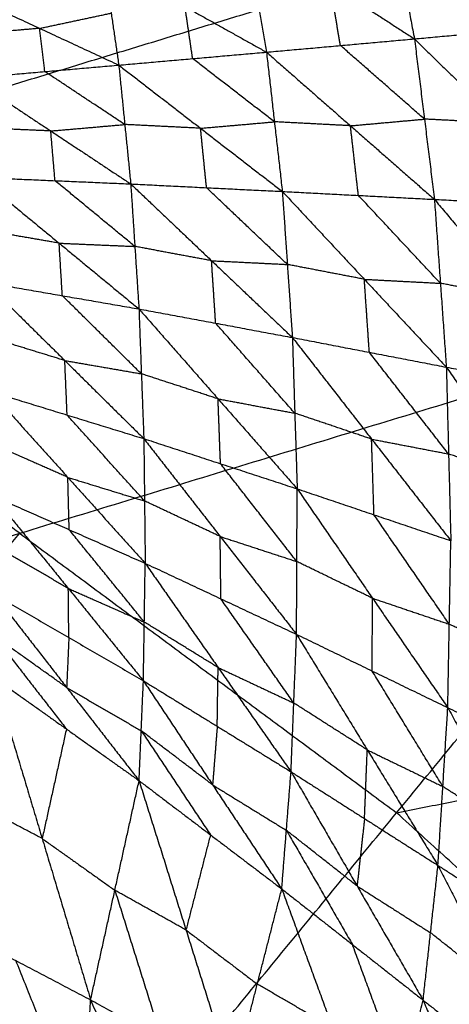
# Model space of a CAD drawing. Header units: millimetres. Extents: x -106 to 110, y -96 to 120.
# Tile 809 of 1020: x 39.58 to 42.23, y 59.62 to 65.69. Entities that reach past the tile are written whole.
import ezdxf

# ---------------------------------------------------------------- set-up
doc = ezdxf.new("R2010")
doc.units = ezdxf.units.MM
doc.header["$MEASUREMENT"] = 0
doc.layers.add('Default', color=7, linetype='Continuous', true_color=0x000000)

msp = doc.modelspace()

# ---------------------------------------------------------------- linework, layer by layer
at = {"layer": 'Default'}
for points in [[(39.2585, 67.9872, 4.1879), (41.9144, 66.0175, 4.1879), (44.5703, 64.0477, 4.1879)], [(41.8476, 66.4514, -0.0959), (41.9318, 66.0133, -0.3832), (42.016, 65.5752, -0.6705)], [(41.8476, 66.4514, -0.0959), (42.3871, 66.0553, -0.4372), (42.9266, 65.6592, -0.7786)], [(40.9734, 66.2499, -0.0562), (41.0383, 65.8716, -0.3097), (41.1033, 65.4932, -0.5633)], [(40.9734, 66.2499, -0.0562), (41.4947, 65.9125, -0.3633), (42.016, 65.5752, -0.6705)], [(36.9252, 64.4953, 4.07), (39.4198, 65.2564, 4.1289), (41.9144, 66.0175, 4.1879)], [(40.0982, 66.0548, -0.0169), (40.1453, 65.734, -0.2386), (40.1924, 65.4133, -0.4603)], [(40.0982, 66.0548, -0.0169), (40.6007, 65.774, -0.2901), (41.1033, 65.4932, -0.5633)], [(41.5596, 65.5342, -0.6169), (41.5271, 65.7234, -0.4901), (41.4947, 65.9125, -0.3633)], [(39.2164, 65.8668, 0.0206), (39.7044, 65.6401, -0.2199), (40.1924, 65.4133, -0.4603)], [(39.7044, 65.6401, -0.2199), (39.9248, 65.687, -0.2293), (40.1453, 65.734, -0.2386)], [(40.6478, 65.4533, -0.5118), (40.6243, 65.6136, -0.401), (40.6007, 65.774, -0.2901)], [(42.016, 65.5752, -0.6705), (42.4713, 65.6172, -0.7245), (42.9266, 65.6592, -0.7786)], [(39.7044, 65.6401, -0.2199), (39.4763, 65.6202, -0.1957), (39.2481, 65.6004, -0.1715)], [(39.7361, 65.3736, -0.412), (39.7203, 65.5068, -0.3159), (39.7044, 65.6401, -0.2199)], [(41.1033, 65.4932, -0.5633), (41.5596, 65.5342, -0.6169), (42.016, 65.5752, -0.6705)], [(42.0776, 65.0801, -0.8445), (41.8186, 65.3072, -0.7307), (41.5596, 65.5342, -0.6169)], [(42.016, 65.5752, -0.6705), (42.0776, 65.0801, -0.8445), (42.1392, 64.5851, -1.0186)], [(42.016, 65.5752, -0.6705), (42.5463, 65.0564, -0.9202), (43.0766, 64.5376, -1.1699)], [(40.1924, 65.4133, -0.4603), (40.6478, 65.4533, -0.5118), (41.1033, 65.4932, -0.5633)], [(41.1033, 65.4932, -0.5633), (41.1521, 65.0636, -0.7167), (41.201, 64.634, -0.87)], [(41.1033, 65.4932, -0.5633), (41.6212, 65.0392, -0.791), (42.1392, 64.5851, -1.0186)], [(39.2799, 65.3339, -0.3637), (39.7361, 65.3736, -0.412), (40.1924, 65.4133, -0.4603)], [(40.1924, 65.4133, -0.4603), (40.2292, 65.0468, -0.5943), (40.266, 64.6804, -0.7282)], [(40.1924, 65.4133, -0.4603), (40.6967, 65.0237, -0.6652), (41.201, 64.634, -0.87)], [(41.1521, 65.0636, -0.7167), (40.9, 65.2584, -0.6142), (40.6478, 65.4533, -0.5118)], [(40.2292, 65.0468, -0.5943), (39.9827, 65.2102, -0.5032), (39.7361, 65.3736, -0.412)], [(39.2799, 65.3339, -0.3637), (39.773, 65.0071, -0.546), (40.266, 64.6804, -0.7282)], [(39.773, 65.0071, -0.546), (40.0011, 65.027, -0.5701), (40.2292, 65.0468, -0.5943)], [(40.6967, 65.0237, -0.6652), (40.463, 65.0352, -0.6297), (40.2292, 65.0468, -0.5943)], [(40.6967, 65.0237, -0.6652), (40.9244, 65.0436, -0.6909), (41.1521, 65.0636, -0.7167)], [(41.6212, 65.0392, -0.791), (41.3867, 65.0514, -0.7538), (41.1521, 65.0636, -0.7167)], [(41.6212, 65.0392, -0.791), (41.8494, 65.0596, -0.8178), (42.0776, 65.0801, -0.8445)], [(42.5463, 65.0564, -0.9202), (42.3119, 65.0683, -0.8824), (42.0776, 65.0801, -0.8445)], [(39.773, 65.0071, -0.546), (39.5395, 65.0172, -0.5128), (39.3061, 65.0272, -0.4797)], [(39.7992, 64.7005, -0.6619), (39.7861, 64.8538, -0.6039), (39.773, 65.0071, -0.546)], [(40.7335, 64.6572, -0.7991), (40.7151, 64.8404, -0.7322), (40.6967, 65.0237, -0.6652)], [(41.6701, 64.6095, -0.9443), (41.6457, 64.8243, -0.8676), (41.6212, 65.0392, -0.791)], [(39.3323, 64.7206, -0.5956), (39.7992, 64.7005, -0.6619), (40.266, 64.6804, -0.7282)], [(39.3323, 64.7206, -0.5956), (39.8244, 64.315, -0.7057), (40.3166, 63.9093, -0.8158)], [(40.2913, 64.2949, -0.772), (40.0452, 64.4977, -0.717), (39.7992, 64.7005, -0.6619)], [(40.266, 64.6804, -0.7282), (40.2913, 64.2949, -0.772), (40.3166, 63.9093, -0.8158)], [(40.266, 64.6804, -0.7282), (40.7335, 64.6572, -0.7991), (41.201, 64.634, -0.87)], [(40.266, 64.6804, -0.7282), (40.7645, 64.2068, -0.8504), (41.263, 63.7333, -0.9725)], [(41.232, 64.1837, -0.9213), (40.9828, 64.4204, -0.8602), (40.7335, 64.6572, -0.7991)], [(41.201, 64.634, -0.87), (41.232, 64.1837, -0.9213), (41.263, 63.7333, -0.9725)], [(41.201, 64.634, -0.87), (41.6701, 64.6095, -0.9443), (42.1392, 64.5851, -1.0186)], [(41.201, 64.634, -0.87), (41.7068, 64.0922, -1.0036), (42.2126, 63.5503, -1.1372)], [(42.1759, 64.0677, -1.0779), (41.923, 64.3386, -1.0111), (41.6701, 64.6095, -0.9443)], [(42.1392, 64.5851, -1.0186), (42.1759, 64.0677, -1.0779), (42.2126, 63.5503, -1.1372)], [(42.1392, 64.5851, -1.0186), (42.6079, 64.5613, -1.0942), (43.0766, 64.5376, -1.1699)], [(42.1392, 64.5851, -1.0186), (42.6506, 63.9765, -1.162), (43.162, 63.368, -1.3054)], [(39.5811, 62.5255, 4.07), (38.2532, 63.5104, 4.07), (36.9252, 64.4953, 4.07)], [(39.8244, 64.315, -0.7057), (39.5883, 64.3558, -0.6692), (39.3521, 64.3967, -0.6327)], [(39.8442, 63.9911, -0.7428), (39.8343, 64.153, -0.7243), (39.8244, 64.315, -0.7057)], [(39.8244, 64.315, -0.7057), (40.0579, 64.3049, -0.7389), (40.2913, 64.2949, -0.772)], [(40.7645, 64.2068, -0.8504), (40.5279, 64.2508, -0.8112), (40.2913, 64.2949, -0.772)], [(40.7898, 63.8213, -0.8942), (40.7772, 64.0141, -0.8723), (40.7645, 64.2068, -0.8504)], [(40.7645, 64.2068, -0.8504), (40.9983, 64.1952, -0.8858), (41.232, 64.1837, -0.9213)], [(41.7068, 64.0922, -1.0036), (41.4694, 64.1379, -0.9625), (41.232, 64.1837, -0.9213)], [(41.7378, 63.6418, -1.0549), (41.7223, 63.867, -1.0293), (41.7068, 64.0922, -1.0036)], [(41.7068, 64.0922, -1.0036), (41.9414, 64.0799, -1.0408), (42.1759, 64.0677, -1.0779)], [(34.592, 61.0034, 3.952), (39.5811, 62.5255, 4.07), (44.5703, 64.0477, 4.1879)], [(39.2418, 57.5549, 3.952), (41.906, 60.8013, 4.07), (44.5703, 64.0477, 4.1879)], [(39.3718, 64.0729, -0.6697), (39.8442, 63.9911, -0.7428), (40.3166, 63.9093, -0.8158)], [(39.3718, 64.0729, -0.6697), (39.8593, 63.5911, -0.7157), (40.3467, 63.1093, -0.7618)], [(42.6506, 63.9765, -1.162), (42.4133, 64.0221, -1.12), (42.1759, 64.0677, -1.0779)], [(40.3316, 63.5093, -0.7888), (40.0879, 63.7502, -0.7658), (39.8442, 63.9911, -0.7428)], [(40.3166, 63.9093, -0.8158), (40.3316, 63.5093, -0.7888), (40.3467, 63.1093, -0.7618)], [(40.3166, 63.9093, -0.8158), (40.7898, 63.8213, -0.8942), (41.263, 63.7333, -0.9725)], [(40.3166, 63.9093, -0.8158), (40.8046, 63.3546, -0.8646), (41.2926, 62.7998, -0.9134)], [(41.2778, 63.2665, -0.943), (41.0338, 63.5439, -0.9186), (40.7898, 63.8213, -0.8942)], [(39.8593, 63.5911, -0.7157), (39.6228, 63.6639, -0.6804), (39.3864, 63.7367, -0.6451)], [(41.263, 63.7333, -0.9725), (41.2778, 63.2665, -0.943), (41.2926, 62.7998, -0.9134)], [(41.263, 63.7333, -0.9725), (41.7378, 63.6418, -1.0549), (42.2126, 63.5503, -1.1372)], [(41.263, 63.7333, -0.9725), (41.7516, 63.1063, -1.0228), (42.2403, 62.4794, -1.0731)], [(39.8738, 63.2549, -0.6912), (39.8666, 63.423, -0.7035), (39.8593, 63.5911, -0.7157)], [(39.8593, 63.5911, -0.7157), (40.0955, 63.5502, -0.7523), (40.3316, 63.5093, -0.7888)], [(42.2264, 63.0149, -1.1052), (41.9821, 63.3283, -1.08), (41.7378, 63.6418, -1.0549)], [(42.2126, 63.5503, -1.1372), (42.2264, 63.0149, -1.1052), (42.2403, 62.4794, -1.0731)], [(42.2126, 63.5503, -1.1372), (42.6873, 63.4592, -1.2213), (43.162, 63.368, -1.3054)], [(42.2126, 63.5503, -1.1372), (42.7, 62.8546, -1.1868), (43.1874, 62.159, -1.2364)], [(40.8046, 63.3546, -0.8646), (40.5681, 63.4319, -0.8267), (40.3316, 63.5093, -0.7888)], [(39.4009, 63.4005, -0.6206), (39.8738, 63.2549, -0.6912), (40.3467, 63.1093, -0.7618)], [(39.4009, 63.4005, -0.6206), (39.8781, 62.8703, -0.5818), (40.3553, 62.3401, -0.543)], [(40.8197, 62.9546, -0.8376), (40.8121, 63.1546, -0.8511), (40.8046, 63.3546, -0.8646)], [(40.8046, 63.3546, -0.8646), (41.0412, 63.3106, -0.9038), (41.2778, 63.2665, -0.943)], [(40.351, 62.7247, -0.6524), (40.1124, 62.9898, -0.6718), (39.8738, 63.2549, -0.6912)], [(41.7516, 63.1063, -1.0228), (41.5147, 63.1864, -0.9829), (41.2778, 63.2665, -0.943)], [(40.3467, 63.1093, -0.7618), (40.351, 62.7247, -0.6524), (40.3553, 62.3401, -0.543)], [(40.3467, 63.1093, -0.7618), (40.8178, 62.5057, -0.7143), (41.2888, 61.9021, -0.6668)], [(40.3467, 63.1093, -0.7618), (40.8197, 62.9546, -0.8376), (41.2926, 62.7998, -0.9134)], [(41.7664, 62.6396, -0.9933), (41.759, 62.873, -1.008), (41.7516, 63.1063, -1.0228)], [(41.7516, 63.1063, -1.0228), (41.989, 63.0606, -1.064), (42.2264, 63.0149, -1.1052)], [(39.8781, 62.8703, -0.5818), (39.6437, 62.974, -0.553), (39.4094, 63.0777, -0.5241)], [(42.7, 62.8546, -1.1868), (42.4632, 62.9347, -1.146), (42.2264, 63.0149, -1.1052)], [(41.2907, 62.3509, -0.7901), (41.0552, 62.6527, -0.8139), (40.8197, 62.9546, -0.8376)], [(39.8866, 62.5476, -0.4853), (39.8823, 62.7089, -0.5336), (39.8781, 62.8703, -0.5818)], [(39.8781, 62.8703, -0.5818), (40.1145, 62.7975, -0.6171), (40.351, 62.7247, -0.6524)], [(41.2888, 61.9021, -0.6668), (41.2907, 62.3509, -0.7901), (41.2926, 62.7998, -0.9134)], [(41.2926, 62.7998, -0.9134), (41.7572, 62.1248, -0.8554), (42.2217, 61.4498, -0.7974)], [(41.2926, 62.7998, -0.9134), (41.7664, 62.6396, -0.9933), (42.2403, 62.4794, -1.0731)], [(39.4179, 62.755, -0.4277), (39.881, 62.1852, -0.2914), (40.3442, 61.6154, -0.1551)], [(39.4179, 62.755, -0.4277), (39.8866, 62.5476, -0.4853), (40.3553, 62.3401, -0.543)], [(40.8178, 62.5057, -0.7143), (40.5844, 62.6152, -0.6833), (40.351, 62.7247, -0.6524)], [(42.231, 61.9646, -0.9352), (41.9987, 62.3021, -0.9642), (41.7664, 62.6396, -0.9933)], [(36.9169, 59.2791, 3.952), (38.249, 60.9023, 4.011), (39.5811, 62.5255, 4.07)], [(39.5811, 62.5255, 4.07), (40.7436, 61.6634, 4.07), (41.906, 60.8013, 4.07)], [(40.3498, 61.9777, -0.349), (40.1182, 62.2627, -0.4172), (39.8866, 62.5476, -0.4853)], [(40.8221, 62.1211, -0.6049), (40.8199, 62.3134, -0.6596), (40.8178, 62.5057, -0.7143)], [(40.8178, 62.5057, -0.7143), (41.0543, 62.4283, -0.7522), (41.2907, 62.3509, -0.7901)], [(39.881, 62.1852, -0.2914), (39.651, 62.3186, -0.2748), (39.4209, 62.452, -0.2582)], [(42.2217, 61.4498, -0.7974), (42.231, 61.9646, -0.9352), (42.2403, 62.4794, -1.0731)], [(40.3442, 61.6154, -0.1551), (40.3498, 61.9777, -0.349), (40.3553, 62.3401, -0.543)], [(40.3553, 62.3401, -0.543), (40.805, 61.6973, -0.3848), (41.2547, 61.0544, -0.2267)], [(40.3553, 62.3401, -0.543), (40.8221, 62.1211, -0.6049), (41.2888, 61.9021, -0.6668)], [(41.7572, 62.1248, -0.8554), (41.5239, 62.2379, -0.8228), (41.2907, 62.3509, -0.7901)], [(39.424, 62.1491, -0.0887), (39.8708, 61.5743, 0.1323), (40.3176, 60.9994, 0.3533)], [(39.424, 62.1491, -0.0887), (39.8841, 61.8822, -0.1219), (40.3442, 61.6154, -0.1551)], [(39.8841, 61.8822, -0.1219), (39.8826, 62.0337, -0.2067), (39.881, 62.1852, -0.2914)], [(39.881, 62.1852, -0.2914), (40.1154, 62.0815, -0.3202), (40.3498, 61.9777, -0.349)], [(41.2718, 61.4782, -0.4468), (41.0469, 61.7997, -0.5258), (40.8221, 62.1211, -0.6049)], [(41.7553, 61.6759, -0.7321), (41.7562, 61.9004, -0.7938), (41.7572, 62.1248, -0.8554)], [(41.7572, 62.1248, -0.8554), (41.9941, 62.0447, -0.8953), (42.231, 61.9646, -0.9352)], [(40.805, 61.6973, -0.3848), (40.5774, 61.8375, -0.3669), (40.3498, 61.9777, -0.349)], [(42.6967, 61.7381, -1.002), (42.4638, 61.8514, -0.9686), (42.231, 61.9646, -0.9352)], [(39.4225, 61.8931, 0.1315), (39.6459, 61.6057, 0.242), (39.8693, 61.3183, 0.3525)], [(39.8708, 61.5743, 0.1323), (39.6466, 61.7337, 0.1319), (39.4225, 61.8931, 0.1315)], [(41.2547, 61.0544, -0.2267), (41.2718, 61.4782, -0.4468), (41.2888, 61.9021, -0.6668)], [(41.2888, 61.9021, -0.6668), (41.725, 61.1894, -0.4845), (42.1612, 60.4767, -0.3022)], [(41.2888, 61.9021, -0.6668), (41.7553, 61.6759, -0.7321), (42.2217, 61.4498, -0.7974)], [(39.8841, 61.8822, -0.1219), (39.8775, 61.7282, 0.0052), (39.8708, 61.5743, 0.1323)], [(41.906, 60.8013, 4.07), (44.4632, 61.3142, 4.1289), (47.0203, 61.8271, 4.1879)], [(40.7995, 61.3349, -0.1909), (40.8022, 61.5161, -0.2879), (40.805, 61.6973, -0.3848)], [(40.805, 61.6973, -0.3848), (41.0384, 61.5878, -0.4158), (41.2718, 61.4782, -0.4468)], [(42.1914, 60.9632, -0.5498), (41.9733, 61.3196, -0.6409), (41.7553, 61.6759, -0.7321)], [(39.4209, 61.6371, 0.3518), (39.7198, 60.6425, -0.2573), (40.0186, 59.6479, -0.8664)], [(39.4209, 61.6371, 0.3518), (39.8693, 61.3183, 0.3525), (40.3176, 60.9994, 0.3533)], [(40.3176, 60.9994, 0.3533), (40.3309, 61.3074, 0.0991), (40.3442, 61.6154, -0.1551)], [(40.3442, 61.6154, -0.1551), (40.7709, 60.9736, 0.0996), (41.1976, 60.3318, 0.3543)], [(40.3442, 61.6154, -0.1551), (40.7995, 61.3349, -0.1909), (41.2547, 61.0544, -0.2267)], [(39.8708, 61.5743, 0.1323), (40.1009, 61.4408, 0.1157), (40.3309, 61.3074, 0.0991)], [(41.725, 61.1894, -0.4845), (41.4984, 61.3338, -0.4656), (41.2718, 61.4782, -0.4468)], [(42.1612, 60.4767, -0.3022), (42.1914, 60.9632, -0.5498), (42.2217, 61.4498, -0.7974)], [(42.2217, 61.4498, -0.7974), (42.6433, 60.6739, -0.5883), (43.0648, 59.898, -0.3793)], [(42.2217, 61.4498, -0.7974), (42.6874, 61.2233, -0.8642), (43.1532, 60.9969, -0.931)], [(39.8693, 61.3183, 0.3525), (39.7945, 60.9804, 0.0476), (39.7198, 60.6425, -0.2573)], [(40.3309, 61.3074, 0.0991), (40.5443, 60.9865, 0.2264), (40.7576, 60.6656, 0.3538)], [(40.7709, 60.9736, 0.0996), (40.5509, 61.1405, 0.0994), (40.3309, 61.3074, 0.0991)], [(40.7995, 61.3349, -0.1909), (40.7852, 61.1542, -0.0456), (40.7709, 60.9736, 0.0996)], [(41.708, 60.7656, -0.2644), (41.7165, 60.9775, -0.3745), (41.725, 61.1894, -0.4845)], [(41.725, 61.1894, -0.4845), (41.9582, 61.0763, -0.5171), (42.1914, 60.9632, -0.5498)], [(41.1976, 60.3318, 0.3543), (41.2262, 60.6931, 0.0638), (41.2547, 61.0544, -0.2267)], [(41.2547, 61.0544, -0.2267), (41.6621, 60.3501, 0.0643), (42.0695, 59.6457, 0.3553)], [(41.2547, 61.0544, -0.2267), (41.708, 60.7656, -0.2644), (42.1612, 60.4767, -0.3022)], [(40.0186, 59.6479, -0.8664), (40.1681, 60.3236, -0.2566), (40.3176, 60.9994, 0.3533)], [(40.3176, 60.9994, 0.3533), (40.6068, 60.0786, -0.2046), (40.896, 59.1577, -0.7626)], [(40.3176, 60.9994, 0.3533), (40.7576, 60.6656, 0.3538), (41.1976, 60.3318, 0.3543)], [(40.7709, 60.9736, 0.0996), (40.9986, 60.8333, 0.0817), (41.2262, 60.6931, 0.0638)], [(42.6433, 60.6739, -0.5883), (42.4173, 60.8186, -0.5691), (42.1914, 60.9632, -0.5498)], [(39.7198, 60.6425, -0.2573), (39.4895, 60.7633, -0.2827), (39.2592, 60.8841, -0.3081)], [(44.356, 58.5807, 4.07), (43.131, 59.691, 4.07), (41.906, 60.8013, 4.07)], [(41.708, 60.7656, -0.2644), (41.6851, 60.5578, -0.1001), (41.6621, 60.3501, 0.0643)], [(41.2262, 60.6931, 0.0638), (41.4299, 60.3409, 0.2093), (41.6336, 59.9888, 0.3548)], [(41.6621, 60.3501, 0.0643), (41.4442, 60.5216, 0.0641), (41.2262, 60.6931, 0.0638)], [(39.7198, 60.6425, -0.2573), (39.944, 60.4831, -0.2569), (40.1681, 60.3236, -0.2566)], [(40.7576, 60.6656, 0.3538), (40.6822, 60.3721, 0.0746), (40.6068, 60.0786, -0.2046)], [(42.0695, 59.6457, 0.3553), (42.1154, 60.0612, 0.0266), (42.1612, 60.4767, -0.3022)], [(42.1612, 60.4767, -0.3022), (42.5491, 59.7177, 0.0274), (42.937, 58.9587, 0.357)], [(42.1612, 60.4767, -0.3022), (42.613, 60.1873, -0.3407), (43.0648, 59.898, -0.3793)], [(40.1681, 60.3236, -0.2566), (40.3127, 59.8632, -0.5355), (40.4573, 59.4028, -0.8145)], [(40.6068, 60.0786, -0.2046), (40.3875, 60.2011, -0.2306), (40.1681, 60.3236, -0.2566)], [(40.896, 59.1577, -0.7626), (41.0468, 59.7447, -0.2041), (41.1976, 60.3318, 0.3543)], [(41.1976, 60.3318, 0.3543), (41.511, 59.475, -0.1455), (41.8243, 58.6182, -0.6454)], [(41.1976, 60.3318, 0.3543), (41.6336, 59.9888, 0.3548), (42.0695, 59.6457, 0.3553)], [(41.6621, 60.3501, 0.0643), (41.8888, 60.2056, 0.0454), (42.1154, 60.0612, 0.0266)], [(39.0975, 60.1311, -0.968), (39.5104, 59.0981, -1.266), (39.9234, 58.0652, -1.5641)], [(39.0975, 60.1311, -0.968), (39.558, 59.8895, -0.9172), (40.0186, 59.6479, -0.8664)], [(40.6068, 60.0786, -0.2046), (40.8268, 59.9116, -0.2044), (41.0468, 59.7447, -0.2041)], [(42.5491, 59.7177, 0.0274), (42.3322, 59.8895, 0.027), (42.1154, 60.0612, 0.0266)], [(41.9469, 59.1319, -0.145), (41.7903, 59.5603, 0.1049), (41.6336, 59.9888, 0.3548)], [(39.971, 58.8565, -1.2152), (39.7645, 59.373, -1.0662), (39.558, 59.8895, -0.9172)], [(41.511, 59.475, -0.1455), (41.2789, 59.6098, -0.1748), (41.0468, 59.7447, -0.2041)], [(39.9234, 58.0652, -1.5641), (39.971, 58.8565, -1.2152), (40.0186, 59.6479, -0.8664)], [(40.0186, 59.6479, -0.8664), (40.4193, 58.6898, -1.1353), (40.82, 57.7317, -1.4041)], [(40.0186, 59.6479, -0.8664), (40.4573, 59.4028, -0.8145), (40.896, 59.1577, -0.7626)], [(41.8243, 58.6182, -0.6454), (41.9469, 59.1319, -0.145), (42.0695, 59.6457, 0.3553)], [(42.0695, 59.6457, 0.3553), (42.3958, 58.8682, -0.0854), (42.722, 58.0907, -0.5262)], [(42.0695, 59.6457, 0.3553), (42.5033, 59.3022, 0.3562), (42.937, 58.9587, 0.357)]]:
    msp.add_open_spline(points, degree=2, dxfattribs=at)

doc.saveas('drawing.dxf')
